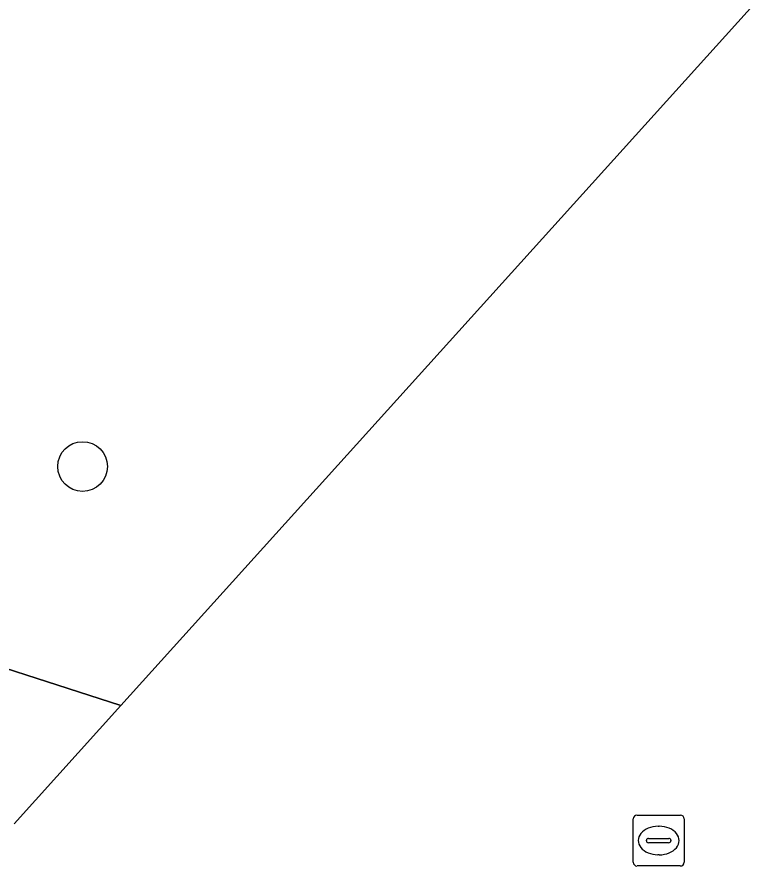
# Model space of a CAD drawing. Extents: x 160675 to 161153, y 383241 to 383714.
# Drawn here: x 161038.96 to 161053.24, y 383280.06 to 383296.74 of the extents above; entities that cross this region are included whole.
import ezdxf

# ---------------------------------------------------------------- set-up
doc = ezdxf.new("R2010")
doc.units = 0
for name, color, linetype in [('IMGEO_Boom', 7, 'Continuous'), ('IMGEO_Groenvoorziening', 7, 'Continuous'), ('IMGEO_Kolk', 7, 'Continuous'), ('IMGEO_Voetpad_open', 7, 'Continuous')]:
    doc.layers.add(name, color=color, linetype=linetype)

msp = doc.modelspace()

# ---------------------------------------------------------------- linework, layer by layer
at = {"layer": 'IMGEO_Boom'}
msp.add_circle((161040.245, 383287.908), 0.489, dxfattribs=at)
at = {"layer": 'IMGEO_Groenvoorziening'}
msp.add_lwpolyline([(161037.053, 383284.483), (161040.997, 383283.21), (161057.751, 383301.776), (161050.91, 383303.976), (161050.64, 383303.056), (161047.486, 383304.035), (161047.165, 383303.078), (161042.298, 383304.675), (161041.978, 383303.75), (161040.846, 383304.095), (161040.543, 383303.185), (161039.154, 383303.596), (161038.919, 383302.854), (161039.655, 383302.597), (161039.31, 383301.493), (161037.358, 383302.095)], dxfattribs=at)
at = {"layer": 'IMGEO_Kolk'}
for p, q in [((161051.139, 383281.059), (161051.991, 383281.059)), ((161051.064, 383280.133), (161051.064, 383280.985)), ((161051.552, 383280.839), (161051.577, 383280.839)), ((161052.065, 383280.985), (161052.065, 383280.133)), ((161051.323, 383280.553), (161051.323, 383280.565)), ((161051.761, 383280.516), (161051.363, 383280.516)), ((161051.366, 383280.602), (161051.764, 383280.602)), ((161051.807, 383280.565), (161051.807, 383280.553)), ((161051.575, 383280.279), (161051.55, 383280.279)), ((161051.991, 383280.059), (161051.139, 383280.059))]:
    msp.add_line(p, q, dxfattribs=at)
for points in [[(161051.139, 383281.059), (161051.991, 383281.059)], [(161051.064, 383280.133), (161051.064, 383280.985)], [(161052.065, 383280.985), (161052.065, 383280.133)], [(161051.991, 383280.059), (161051.139, 383280.059)]]:
    msp.add_lwpolyline(points, dxfattribs=at)
for centre, radius, start, end in [((161051.141, 383280.983), 0.0765, 91.552, 178.448), ((161051.141, 383280.983), 0.0765, 91.552, 178.448), ((161051.989, 383280.983), 0.0765, 1.552, 88.448), ((161051.989, 383280.983), 0.0765, 1.552, 88.448), ((161051.363, 383280.562), 0.0403, 85.8775, 175.7526), ((161051.36, 383280.552), 0.0366, 178.938, 274.7102), ((161051.764, 383280.559), 0.043, 264.8664, 352.4533), ((161051.768, 383280.564), 0.0386, 1.7309, 96.639), ((161051.141, 383280.135), 0.0765, 181.552, 268.448), ((161051.141, 383280.135), 0.0765, 181.552, 268.448), ((161051.989, 383280.135), 0.0765, 271.552, 358.448), ((161051.989, 383280.135), 0.0765, 271.552, 358.448)]:
    msp.add_arc(centre, radius, start, end, dxfattribs=at)
for centre, major_axis, ratio, start_param, end_param in [((161051.551, 383280.559), (-0.387, 0.002), 0.722429, 4.712389, 7.853982), ((161051.576, 383280.559), (-0.39, 0.002), 0.717154, 1.570796, 4.712389)]:
    msp.add_ellipse(centre, major_axis=major_axis, ratio=ratio, start_param=start_param, end_param=end_param, dxfattribs=at)
at = {"layer": 'IMGEO_Voetpad_open'}
for points in [[(161074.037, 383289.174), (161072.883, 383295.884), (161073.332, 383296.264), (161073.766, 383296.688), (161074.2, 383297.033), (161072.558, 383297.57), (161057.751, 383301.776), (161040.997, 383283.21), (161038.901, 383280.887)], [(161038.901, 383280.887), (161040.997, 383283.21), (161037.053, 383284.483)]]:
    msp.add_lwpolyline(points, dxfattribs=at)

doc.saveas('drawing.dxf')
